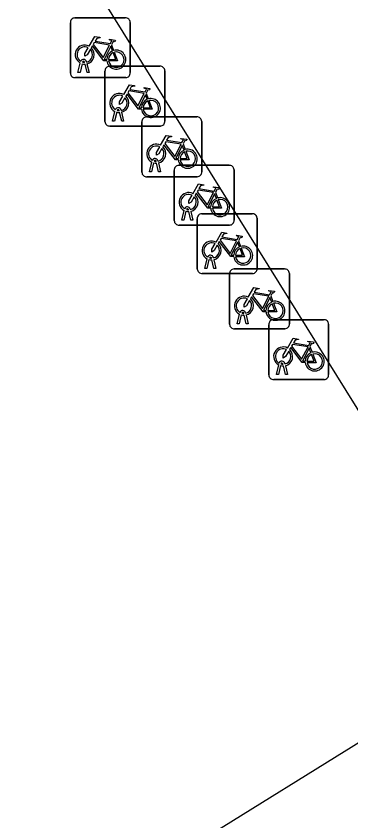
# Model space of a CAD drawing. Extents: x 159280 to 160375, y 384531 to 385872.
# Drawn here: x 159794.34 to 159799.93, y 385571.92 to 385585.37 of the extents above; entities that cross this region are included whole.
import ezdxf

# ---------------------------------------------------------------- set-up
doc = ezdxf.new("R2010")
doc.units = 0
for name, color, linetype in [('IMGEO_Fietsenrek', 7, 'Continuous'), ('IMGEO_Pand', 7, 'Continuous'), ('IMGEO_Voetpad_open', 7, 'Continuous')]:
    doc.layers.add(name, color=color, linetype=linetype)

msp = doc.modelspace()

# ---------------------------------------------------------------- linework, layer by layer
at = {"layer": 'IMGEO_Fietsenrek'}
for p, q in [((159795.32, 385585.344), (159796.161, 385585.344)), ((159796.161, 385585.344), (159795.32, 385585.344)), ((159795.245, 385584.419), (159795.245, 385585.26)), ((159795.245, 385585.26), (159795.245, 385584.419)), ((159796.245, 385585.269), (159796.245, 385584.428)), ((159796.245, 385584.428), (159796.245, 385585.269)), ((159795.932, 385584.893), (159795.968, 385584.798)), ((159795.372, 385584.428), (159795.411, 385584.588)), ((159795.441, 385584.576), (159795.406, 385584.428)), ((159795.483, 385584.6), (159795.482, 385584.604)), ((159795.524, 385584.428), (159795.49, 385584.57)), ((159795.514, 385584.611), (159795.515, 385584.604)), ((159795.522, 385584.574), (159795.557, 385584.428)), ((159795.898, 385584.535), (159796.739, 385584.535)), ((159796.739, 385584.535), (159795.898, 385584.535)), ((159795.406, 385584.428), (159795.372, 385584.428)), ((159795.557, 385584.428), (159795.524, 385584.428)), ((159795.823, 385583.61), (159795.823, 385584.451)), ((159795.823, 385584.451), (159795.823, 385583.61)), ((159796.823, 385584.46), (159796.823, 385583.619)), ((159796.823, 385583.619), (159796.823, 385584.46)), ((159796.17, 385584.344), (159795.329, 385584.344)), ((159795.329, 385584.344), (159796.17, 385584.344)), ((159796.51, 385584.084), (159796.546, 385583.989)), ((159795.95, 385583.619), (159795.989, 385583.779)), ((159796.019, 385583.767), (159795.984, 385583.619)), ((159796.061, 385583.791), (159796.06, 385583.795)), ((159796.102, 385583.619), (159796.068, 385583.761)), ((159796.092, 385583.802), (159796.093, 385583.795)), ((159796.1, 385583.765), (159796.135, 385583.619)), ((159796.514, 385583.687), (159797.355, 385583.687)), ((159797.355, 385583.687), (159796.514, 385583.687)), ((159795.984, 385583.619), (159795.95, 385583.619)), ((159796.135, 385583.619), (159796.102, 385583.619)), ((159796.439, 385582.762), (159796.439, 385583.603)), ((159796.439, 385583.603), (159796.439, 385582.762)), ((159797.439, 385583.612), (159797.439, 385582.771)), ((159797.439, 385582.771), (159797.439, 385583.612)), ((159796.748, 385583.535), (159795.907, 385583.535)), ((159795.907, 385583.535), (159796.748, 385583.535)), ((159797.126, 385583.236), (159797.162, 385583.141)), ((159796.566, 385582.771), (159796.605, 385582.931)), ((159796.635, 385582.919), (159796.6, 385582.771)), ((159796.677, 385582.943), (159796.676, 385582.947)), ((159796.718, 385582.771), (159796.684, 385582.913)), ((159796.708, 385582.954), (159796.709, 385582.947)), ((159796.716, 385582.917), (159796.751, 385582.771)), ((159797.054, 385582.878), (159797.895, 385582.878)), ((159797.895, 385582.878), (159797.054, 385582.878)), ((159796.6, 385582.771), (159796.566, 385582.771)), ((159796.751, 385582.771), (159796.718, 385582.771)), ((159796.979, 385581.953), (159796.979, 385582.794)), ((159796.979, 385582.794), (159796.979, 385581.953)), ((159797.979, 385582.803), (159797.979, 385581.962)), ((159797.979, 385581.962), (159797.979, 385582.803)), ((159797.364, 385582.687), (159796.523, 385582.687)), ((159796.523, 385582.687), (159797.364, 385582.687)), ((159797.666, 385582.427), (159797.702, 385582.332)), ((159797.106, 385581.962), (159797.145, 385582.122)), ((159797.175, 385582.11), (159797.14, 385581.962)), ((159797.217, 385582.134), (159797.216, 385582.138)), ((159797.258, 385581.962), (159797.224, 385582.104)), ((159797.248, 385582.145), (159797.249, 385582.138)), ((159797.256, 385582.108), (159797.291, 385581.962)), ((159797.439, 385582.069), (159798.28, 385582.069)), ((159798.28, 385582.069), (159797.439, 385582.069)), ((159797.14, 385581.962), (159797.106, 385581.962)), ((159797.291, 385581.962), (159797.258, 385581.962)), ((159797.364, 385581.144), (159797.364, 385581.985)), ((159797.364, 385581.985), (159797.364, 385581.144)), ((159798.364, 385581.994), (159798.364, 385581.153)), ((159798.364, 385581.153), (159798.364, 385581.994)), ((159797.904, 385581.878), (159797.063, 385581.878)), ((159797.063, 385581.878), (159797.904, 385581.878)), ((159798.051, 385581.618), (159798.087, 385581.523)), ((159797.491, 385581.153), (159797.53, 385581.313)), ((159797.56, 385581.301), (159797.525, 385581.153)), ((159797.602, 385581.325), (159797.601, 385581.329)), ((159797.643, 385581.153), (159797.609, 385581.295)), ((159797.633, 385581.336), (159797.634, 385581.329)), ((159797.641, 385581.299), (159797.676, 385581.153)), ((159797.525, 385581.153), (159797.491, 385581.153)), ((159797.676, 385581.153), (159797.643, 385581.153)), ((159797.978, 385581.145), (159798.819, 385581.145)), ((159798.819, 385581.145), (159797.978, 385581.145)), ((159798.289, 385581.069), (159797.448, 385581.069)), ((159797.448, 385581.069), (159798.289, 385581.069)), ((159797.903, 385580.22), (159797.903, 385581.061)), ((159797.903, 385581.061), (159797.903, 385580.22)), ((159798.903, 385581.07), (159798.903, 385580.229)), ((159798.903, 385580.229), (159798.903, 385581.07)), ((159798.59, 385580.694), (159798.626, 385580.599)), ((159798.03, 385580.229), (159798.069, 385580.389)), ((159798.099, 385580.377), (159798.064, 385580.229)), ((159798.141, 385580.401), (159798.14, 385580.405)), ((159798.182, 385580.229), (159798.148, 385580.371)), ((159798.172, 385580.412), (159798.173, 385580.405)), ((159798.18, 385580.375), (159798.215, 385580.229)), ((159798.064, 385580.229), (159798.03, 385580.229)), ((159798.215, 385580.229), (159798.182, 385580.229)), ((159798.558, 385579.372), (159798.558, 385580.213)), ((159798.558, 385580.213), (159798.558, 385579.372)), ((159798.633, 385580.297), (159799.474, 385580.297)), ((159799.474, 385580.297), (159798.633, 385580.297)), ((159799.558, 385580.222), (159799.558, 385579.381)), ((159799.558, 385579.381), (159799.558, 385580.222)), ((159798.828, 385580.145), (159797.987, 385580.145)), ((159797.987, 385580.145), (159798.828, 385580.145)), ((159799.245, 385579.846), (159799.281, 385579.751)), ((159798.685, 385579.381), (159798.724, 385579.541)), ((159798.754, 385579.529), (159798.719, 385579.381)), ((159798.796, 385579.553), (159798.795, 385579.557)), ((159798.837, 385579.381), (159798.803, 385579.523)), ((159798.827, 385579.564), (159798.828, 385579.557)), ((159798.835, 385579.527), (159798.87, 385579.381)), ((159798.719, 385579.381), (159798.685, 385579.381)), ((159798.87, 385579.381), (159798.837, 385579.381)), ((159799.483, 385579.297), (159798.642, 385579.297)), ((159798.642, 385579.297), (159799.483, 385579.297))]:
    msp.add_line(p, q, dxfattribs=at)
for points in [[(159795.558, 385584.87), (159795.653, 385585.034), (159795.739, 385585.02), (159795.741, 385585.011), (159795.685, 385585), (159795.658, 385584.955), (159795.914, 385584.914)], [(159795.901, 385584.889), (159795.644, 385584.93), (159795.627, 385584.901), (159795.794, 385584.681), (159795.901, 385584.889)], [(159795.914, 385584.914), (159795.939, 385584.963), (159795.933, 385584.967), (159795.91, 385584.971), (159795.898, 385584.978), (159795.897, 385584.981), (159795.899, 385584.986), (159795.994, 385584.971), (159795.996, 385584.961), (159795.986, 385584.948), (159795.974, 385584.942), (159795.96, 385584.948), (159795.932, 385584.893)], [(159795.579, 385584.818), (159795.527, 385584.728), (159795.487, 385584.703), (159795.488, 385584.75), (159795.543, 385584.844)], [(159795.854, 385584.626), (159795.804, 385584.626), (159795.613, 385584.877), (159795.594, 385584.845)], [(159795.949, 385584.791), (159795.919, 385584.868), (159795.81, 385584.65), (159795.853, 385584.65)], [(159795.883, 385584.65), (159796.003, 385584.649), (159795.959, 385584.763)], [(159795.979, 385584.77), (159796.034, 385584.625), (159795.884, 385584.625)], [(159796.136, 385584.061), (159796.231, 385584.225), (159796.317, 385584.211), (159796.319, 385584.202), (159796.263, 385584.191), (159796.236, 385584.146), (159796.492, 385584.105)], [(159796.479, 385584.08), (159796.222, 385584.121), (159796.205, 385584.092), (159796.372, 385583.872), (159796.479, 385584.08)], [(159796.492, 385584.105), (159796.517, 385584.154), (159796.511, 385584.158), (159796.488, 385584.162), (159796.476, 385584.169), (159796.475, 385584.172), (159796.477, 385584.177), (159796.572, 385584.162), (159796.574, 385584.152), (159796.564, 385584.139), (159796.552, 385584.133), (159796.538, 385584.139), (159796.51, 385584.084)], [(159796.157, 385584.009), (159796.105, 385583.919), (159796.065, 385583.894), (159796.066, 385583.941), (159796.121, 385584.035)], [(159796.432, 385583.817), (159796.382, 385583.817), (159796.191, 385584.068), (159796.172, 385584.036)], [(159796.527, 385583.982), (159796.497, 385584.059), (159796.388, 385583.841), (159796.431, 385583.841)], [(159796.461, 385583.841), (159796.581, 385583.84), (159796.537, 385583.954)], [(159796.557, 385583.961), (159796.612, 385583.816), (159796.462, 385583.816)], [(159796.752, 385583.213), (159796.847, 385583.377), (159796.933, 385583.363), (159796.935, 385583.354), (159796.879, 385583.343), (159796.852, 385583.298), (159797.108, 385583.257)], [(159797.108, 385583.257), (159797.133, 385583.306), (159797.127, 385583.31), (159797.104, 385583.314), (159797.092, 385583.321), (159797.091, 385583.324), (159797.093, 385583.329), (159797.188, 385583.314), (159797.19, 385583.304), (159797.18, 385583.291), (159797.168, 385583.285), (159797.154, 385583.291), (159797.126, 385583.236)], [(159796.773, 385583.161), (159796.721, 385583.071), (159796.681, 385583.046), (159796.682, 385583.093), (159796.737, 385583.187)], [(159797.048, 385582.969), (159796.998, 385582.969), (159796.807, 385583.22), (159796.788, 385583.188)], [(159797.095, 385583.232), (159796.838, 385583.273), (159796.821, 385583.244), (159796.988, 385583.024), (159797.095, 385583.232)], [(159797.143, 385583.134), (159797.113, 385583.211), (159797.004, 385582.993), (159797.047, 385582.993)], [(159797.077, 385582.993), (159797.197, 385582.992), (159797.153, 385583.106)], [(159797.173, 385583.113), (159797.228, 385582.968), (159797.078, 385582.968)], [(159797.292, 385582.404), (159797.387, 385582.568), (159797.473, 385582.554), (159797.475, 385582.545), (159797.419, 385582.534), (159797.392, 385582.489), (159797.648, 385582.448)], [(159797.648, 385582.448), (159797.673, 385582.497), (159797.667, 385582.501), (159797.644, 385582.505), (159797.632, 385582.512), (159797.631, 385582.515), (159797.633, 385582.52), (159797.728, 385582.505), (159797.73, 385582.495), (159797.72, 385582.482), (159797.708, 385582.476), (159797.694, 385582.482), (159797.666, 385582.427)], [(159797.313, 385582.352), (159797.261, 385582.262), (159797.221, 385582.237), (159797.222, 385582.284), (159797.277, 385582.378)], [(159797.588, 385582.16), (159797.538, 385582.16), (159797.347, 385582.411), (159797.328, 385582.379)], [(159797.635, 385582.423), (159797.378, 385582.464), (159797.361, 385582.435), (159797.528, 385582.215), (159797.635, 385582.423)], [(159797.683, 385582.325), (159797.653, 385582.402), (159797.544, 385582.184), (159797.587, 385582.184)], [(159797.617, 385582.184), (159797.737, 385582.183), (159797.693, 385582.297)], [(159797.713, 385582.304), (159797.768, 385582.159), (159797.618, 385582.159)], [(159797.677, 385581.595), (159797.772, 385581.759), (159797.858, 385581.745), (159797.86, 385581.736), (159797.804, 385581.725), (159797.777, 385581.68), (159798.033, 385581.639)], [(159798.033, 385581.639), (159798.058, 385581.688), (159798.052, 385581.692), (159798.029, 385581.696), (159798.017, 385581.703), (159798.016, 385581.706), (159798.018, 385581.711), (159798.113, 385581.696), (159798.115, 385581.686), (159798.105, 385581.673), (159798.093, 385581.667), (159798.079, 385581.673), (159798.051, 385581.618)], [(159797.698, 385581.543), (159797.646, 385581.453), (159797.606, 385581.428), (159797.607, 385581.475), (159797.662, 385581.569)], [(159797.973, 385581.351), (159797.923, 385581.351), (159797.732, 385581.602), (159797.713, 385581.57)], [(159798.02, 385581.614), (159797.763, 385581.655), (159797.746, 385581.626), (159797.913, 385581.406), (159798.02, 385581.614)], [(159798.068, 385581.516), (159798.038, 385581.593), (159797.929, 385581.375), (159797.972, 385581.375)], [(159798.002, 385581.375), (159798.122, 385581.374), (159798.078, 385581.488)], [(159798.098, 385581.495), (159798.153, 385581.35), (159798.003, 385581.35)], [(159798.216, 385580.671), (159798.311, 385580.835), (159798.397, 385580.821), (159798.399, 385580.812), (159798.343, 385580.801), (159798.316, 385580.756), (159798.572, 385580.715)], [(159798.559, 385580.69), (159798.302, 385580.731), (159798.285, 385580.702), (159798.452, 385580.482), (159798.559, 385580.69)], [(159798.572, 385580.715), (159798.597, 385580.764), (159798.591, 385580.768), (159798.568, 385580.772), (159798.556, 385580.779), (159798.555, 385580.782), (159798.557, 385580.787), (159798.652, 385580.772), (159798.654, 385580.762), (159798.644, 385580.749), (159798.632, 385580.743), (159798.618, 385580.749), (159798.59, 385580.694)], [(159798.237, 385580.619), (159798.185, 385580.529), (159798.145, 385580.504), (159798.146, 385580.551), (159798.201, 385580.645)], [(159798.512, 385580.427), (159798.462, 385580.427), (159798.271, 385580.678), (159798.252, 385580.646)], [(159798.607, 385580.592), (159798.577, 385580.669), (159798.468, 385580.451), (159798.511, 385580.451)], [(159798.541, 385580.451), (159798.661, 385580.45), (159798.617, 385580.564)], [(159798.637, 385580.571), (159798.692, 385580.426), (159798.542, 385580.426)], [(159798.871, 385579.823), (159798.966, 385579.987), (159799.052, 385579.973), (159799.054, 385579.964), (159798.998, 385579.953), (159798.971, 385579.908), (159799.227, 385579.867)], [(159799.227, 385579.867), (159799.252, 385579.916), (159799.246, 385579.92), (159799.223, 385579.924), (159799.211, 385579.931), (159799.21, 385579.934), (159799.212, 385579.939), (159799.307, 385579.924), (159799.309, 385579.914), (159799.299, 385579.901), (159799.287, 385579.895), (159799.273, 385579.901), (159799.245, 385579.846)], [(159798.892, 385579.771), (159798.84, 385579.681), (159798.8, 385579.656), (159798.801, 385579.703), (159798.856, 385579.797)], [(159799.167, 385579.579), (159799.117, 385579.579), (159798.926, 385579.83), (159798.907, 385579.798)], [(159799.214, 385579.842), (159798.957, 385579.883), (159798.94, 385579.854), (159799.107, 385579.634), (159799.214, 385579.842)], [(159799.262, 385579.744), (159799.232, 385579.821), (159799.123, 385579.603), (159799.166, 385579.603)], [(159799.196, 385579.603), (159799.316, 385579.602), (159799.272, 385579.716)], [(159799.292, 385579.723), (159799.347, 385579.578), (159799.197, 385579.578)]]:
    msp.add_lwpolyline(points, dxfattribs=at)
for centre, radius, start, end in [((159795.323, 385585.266), 0.0779, 92.4484, 184.2845), ((159795.323, 385585.266), 0.0779, 92.4484, 184.2845), ((159796.167, 385585.266), 0.0779, 2.4484, 94.2845), ((159796.167, 385585.266), 0.0779, 2.4484, 94.2845), ((159795.485, 385584.729), 0.159, 62.6766, 242.1369), ((159795.485, 385584.729), 0.129, 63.3192, 238.903), ((159795.485, 385584.729), 0.129, 283.6043, 43.4302), ((159795.485, 385584.729), 0.159, 283.5766, 46.6042), ((159796.012, 385584.645), 0.159, 113.3408, 178.3217), ((159796.012, 385584.645), 0.159, 187.0065, 105.7708), ((159796.012, 385584.645), 0.129, 113.923, 177.9556), ((159796.012, 385584.645), 0.129, 188.6715, 104.5883), ((159795.465, 385584.6), 0.0499, 12.8025, 158.6934), ((159795.485, 385584.729), 0.159, 253.9967, 271.7867), ((159795.465, 385584.6), 0.0174, 12.8025, 163.4502), ((159795.485, 385584.729), 0.129, 253.415, 269.0204), ((159795.901, 385584.457), 0.0779, 92.4484, 184.2845), ((159795.901, 385584.457), 0.0779, 92.4484, 184.2845), ((159796.745, 385584.457), 0.0779, 2.4484, 94.2845), ((159796.745, 385584.457), 0.0779, 2.4484, 94.2845), ((159795.323, 385584.422), 0.0779, 182.4484, 274.2845), ((159795.323, 385584.422), 0.0779, 182.4484, 274.2845), ((159796.167, 385584.422), 0.0779, 272.4484, 4.2845), ((159796.167, 385584.422), 0.0779, 272.4484, 4.2845), ((159796.063, 385583.92), 0.159, 62.6766, 242.1369), ((159796.063, 385583.92), 0.129, 63.3192, 238.903), ((159796.063, 385583.92), 0.129, 283.6043, 43.4302), ((159796.063, 385583.92), 0.159, 283.5766, 46.6042), ((159796.59, 385583.836), 0.159, 113.3408, 178.3217), ((159796.59, 385583.836), 0.159, 187.0065, 105.7708), ((159796.59, 385583.836), 0.129, 113.923, 177.9556), ((159796.59, 385583.836), 0.129, 188.6715, 104.5883), ((159796.043, 385583.791), 0.0499, 12.8025, 158.6934), ((159796.063, 385583.92), 0.159, 253.9967, 271.7867), ((159796.043, 385583.791), 0.0174, 12.8025, 163.4502), ((159796.063, 385583.92), 0.129, 253.415, 269.0204), ((159796.517, 385583.609), 0.0779, 92.4484, 184.2845), ((159796.517, 385583.609), 0.0779, 92.4484, 184.2845), ((159797.361, 385583.609), 0.0779, 2.4484, 94.2845), ((159797.361, 385583.609), 0.0779, 2.4484, 94.2845), ((159795.901, 385583.613), 0.0779, 182.4484, 274.2845), ((159795.901, 385583.613), 0.0779, 182.4484, 274.2845), ((159796.745, 385583.613), 0.0779, 272.4484, 4.2845), ((159796.745, 385583.613), 0.0779, 272.4484, 4.2845), ((159796.679, 385583.072), 0.159, 62.6766, 242.1369), ((159796.679, 385583.072), 0.129, 63.3192, 238.903), ((159796.679, 385583.072), 0.129, 283.6043, 43.4302), ((159796.679, 385583.072), 0.159, 283.5766, 46.6042), ((159797.206, 385582.988), 0.159, 187.0065, 105.7708), ((159797.206, 385582.988), 0.159, 113.3408, 178.3217), ((159797.206, 385582.988), 0.129, 113.923, 177.9556), ((159797.206, 385582.988), 0.129, 188.6715, 104.5883), ((159796.659, 385582.943), 0.0499, 12.8025, 158.6934), ((159796.679, 385583.072), 0.159, 253.9967, 271.7867), ((159796.659, 385582.943), 0.0174, 12.8025, 163.4502), ((159796.679, 385583.072), 0.129, 253.415, 269.0204), ((159797.057, 385582.8), 0.0779, 92.4484, 184.2845), ((159797.057, 385582.8), 0.0779, 92.4484, 184.2845), ((159797.901, 385582.8), 0.0779, 2.4484, 94.2845), ((159797.901, 385582.8), 0.0779, 2.4484, 94.2845), ((159796.517, 385582.765), 0.0779, 182.4484, 274.2845), ((159796.517, 385582.765), 0.0779, 182.4484, 274.2845), ((159797.361, 385582.765), 0.0779, 272.4484, 4.2845), ((159797.361, 385582.765), 0.0779, 272.4484, 4.2845), ((159797.219, 385582.263), 0.159, 62.6766, 242.1369), ((159797.219, 385582.263), 0.129, 63.3192, 238.903), ((159797.219, 385582.263), 0.129, 283.6043, 43.4302), ((159797.219, 385582.263), 0.159, 283.5766, 46.6042), ((159797.746, 385582.179), 0.159, 187.0065, 105.7708), ((159797.746, 385582.179), 0.159, 113.3408, 178.3217), ((159797.746, 385582.179), 0.129, 113.923, 177.9556), ((159797.746, 385582.179), 0.129, 188.6715, 104.5883), ((159797.199, 385582.134), 0.0499, 12.8025, 158.6934), ((159797.219, 385582.263), 0.159, 253.9967, 271.7867), ((159797.199, 385582.134), 0.0174, 12.8025, 163.4502), ((159797.219, 385582.263), 0.129, 253.415, 269.0204), ((159797.442, 385581.991), 0.0779, 92.4484, 184.2845), ((159797.442, 385581.991), 0.0779, 92.4484, 184.2845), ((159798.286, 385581.991), 0.0779, 2.4484, 94.2845), ((159798.286, 385581.991), 0.0779, 2.4484, 94.2845), ((159797.057, 385581.956), 0.0779, 182.4484, 274.2845), ((159797.057, 385581.956), 0.0779, 182.4484, 274.2845), ((159797.901, 385581.956), 0.0779, 272.4484, 4.2845), ((159797.901, 385581.956), 0.0779, 272.4484, 4.2845), ((159797.604, 385581.454), 0.159, 62.6766, 242.1369), ((159797.604, 385581.454), 0.129, 63.3192, 238.903), ((159797.604, 385581.454), 0.129, 283.6043, 43.4302), ((159797.604, 385581.454), 0.159, 283.5766, 46.6042), ((159798.131, 385581.37), 0.159, 187.0065, 105.7708), ((159798.131, 385581.37), 0.159, 113.3408, 178.3217), ((159798.131, 385581.37), 0.129, 113.923, 177.9556), ((159798.131, 385581.37), 0.129, 188.6715, 104.5883), ((159797.584, 385581.325), 0.0499, 12.8025, 158.6934), ((159797.604, 385581.454), 0.159, 253.9967, 271.7867), ((159797.584, 385581.325), 0.0174, 12.8025, 163.4502), ((159797.604, 385581.454), 0.129, 253.415, 269.0204), ((159797.442, 385581.147), 0.0779, 182.4484, 274.2845), ((159797.442, 385581.147), 0.0779, 182.4484, 274.2845), ((159797.981, 385581.067), 0.0779, 92.4484, 184.2845), ((159797.981, 385581.067), 0.0779, 92.4484, 184.2845), ((159798.286, 385581.147), 0.0779, 272.4484, 4.2845), ((159798.286, 385581.147), 0.0779, 272.4484, 4.2845), ((159798.825, 385581.067), 0.0779, 2.4484, 94.2845), ((159798.825, 385581.067), 0.0779, 2.4484, 94.2845), ((159798.143, 385580.53), 0.159, 62.6766, 242.1369), ((159798.143, 385580.53), 0.129, 63.3192, 238.903), ((159798.143, 385580.53), 0.129, 283.6043, 43.4302), ((159798.143, 385580.53), 0.159, 283.5766, 46.6042), ((159798.67, 385580.446), 0.159, 113.3408, 178.3217), ((159798.67, 385580.446), 0.159, 187.0065, 105.7708), ((159798.123, 385580.401), 0.0499, 12.8025, 158.6934), ((159798.67, 385580.446), 0.129, 113.923, 177.9556), ((159798.67, 385580.446), 0.129, 188.6715, 104.5883), ((159798.143, 385580.53), 0.159, 253.9967, 271.7867), ((159798.123, 385580.401), 0.0174, 12.8025, 163.4502), ((159798.143, 385580.53), 0.129, 253.415, 269.0204), ((159797.981, 385580.223), 0.0779, 182.4484, 274.2845), ((159797.981, 385580.223), 0.0779, 182.4484, 274.2845), ((159798.636, 385580.219), 0.0779, 92.4484, 184.2845), ((159798.636, 385580.219), 0.0779, 92.4484, 184.2845), ((159798.825, 385580.223), 0.0779, 272.4484, 4.2845), ((159798.825, 385580.223), 0.0779, 272.4484, 4.2845), ((159799.48, 385580.219), 0.0779, 2.4484, 94.2845), ((159799.48, 385580.219), 0.0779, 2.4484, 94.2845), ((159798.798, 385579.682), 0.159, 62.6766, 242.1369), ((159798.798, 385579.682), 0.129, 63.3192, 238.903), ((159798.798, 385579.682), 0.159, 283.5766, 46.6042), ((159798.798, 385579.682), 0.129, 283.6043, 43.4302), ((159799.325, 385579.598), 0.159, 113.3408, 178.3217), ((159799.325, 385579.598), 0.159, 187.0065, 105.7708), ((159799.325, 385579.598), 0.129, 113.923, 177.9556), ((159799.325, 385579.598), 0.129, 188.6715, 104.5883), ((159798.778, 385579.553), 0.0499, 12.8025, 158.6934), ((159798.798, 385579.682), 0.159, 253.9967, 271.7867), ((159798.778, 385579.553), 0.0174, 12.8025, 163.4502), ((159798.798, 385579.682), 0.129, 253.415, 269.0204), ((159798.636, 385579.375), 0.0779, 182.4484, 274.2845), ((159798.636, 385579.375), 0.0779, 182.4484, 274.2845), ((159799.48, 385579.375), 0.0779, 272.4484, 4.2845), ((159799.48, 385579.375), 0.0779, 272.4484, 4.2845)]:
    msp.add_arc(centre, radius, start, end, dxfattribs=at)
at = {"layer": 'IMGEO_Pand'}
msp.add_lwpolyline([(159817.007, 385580.869), (159811.586, 385577.468), (159805.406, 385573.591), (159804.077, 385575.728), (159802.913, 385574.996), (159794.714, 385569.897), (159821.203, 385527.404), (159836.253, 385503.261)], dxfattribs=at)
at = {"layer": 'IMGEO_Voetpad_open'}
msp.add_lwpolyline([(159817.007, 385580.869), (159814.157, 385585.444), (159800.999, 385577.268), (159794.33, 385588.001), (159786.464, 385583.19)], dxfattribs=at)

doc.saveas('drawing.dxf')
